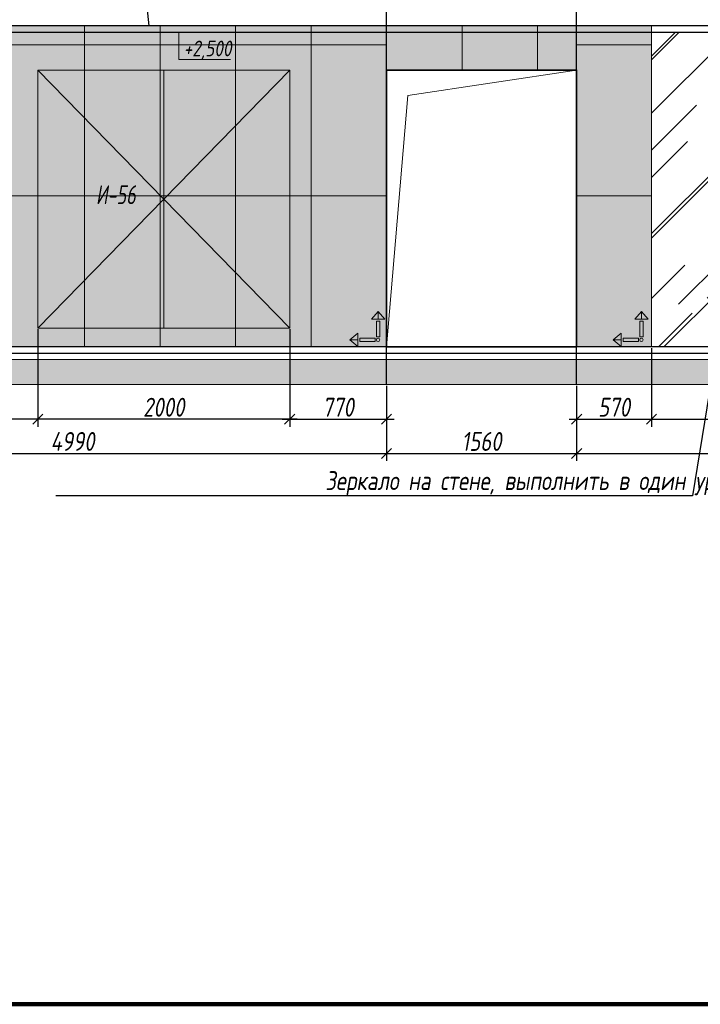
# Model space of a CAD drawing. Header units: millimetres. Extents: x -26897837 to 7466349, y -86687 to 22351.
# Tile 332 of 483: x 188171 to 193578, y -10017 to -2193. Entities that reach past the tile are written whole.
import ezdxf
from ezdxf import colors
from ezdxf.entities.mleader import LeaderData, LeaderLine
from ezdxf.math import Vec2, Vec3

# ---------------------------------------------------------------- set-up
doc = ezdxf.new("R2010")
doc.units = ezdxf.units.MM
doc.linetypes.add('DASHDOT', pattern=[25.4, 12.7, -6.35, 0, -6.35])
doc.layers.get('Defpoints').update_dxf_attribs({"color": 31})
for name, color, linetype, lineweight in [('A-DETL-GENF', 7, 'Continuous', 5), ('nadpisi_v_tablice', 7, 'Continuous', 9), ('Двери', 7, 'Continuous', 5), ('Отделка стен', 253, 'Continuous', 0)]:
    doc.layers.add(name, color=color, linetype=linetype, lineweight=lineweight)
for name, color, linetype, lineweight, true_color in [('dim_obm', 7, 'Continuous', 9, 0x005700), ('dim_razv', 7, 'DASHDOT', 9, 0x285228), ('pol', 7, 'Continuous', 15, 0x55666d)]:
    doc.layers.add(name, color=color, linetype=linetype, lineweight=lineweight, true_color=true_color)
doc.styles.add('fl_iso paper', font='isocpeur.ttf', dxfattribs={"width": 0.8, "oblique": 10})
doc.styles.add('In tre', font='isocpeur.ttf', dxfattribs={"width": 0.8, "oblique": 10})
doc.dimstyles.new('In tre 1_50', dxfattribs={"dimtxt": 150, "dimasz": 80, "dimexe": 60, "dimexo": 10, "dimgap": 20, "dimtad": 1, "dimdec": 0, "dimrnd": 5, "dimzin": 0, "dimdsep": 46, "dimtxsty": 'fl_iso paper', "dimblk": 'OBLIQUE', "dimcen": 0, "dimdle": 60, "dimadec": 0, "dimazin": 0, "dimtfac": 1, "dimtdec": 0, "dimtofl": 0, "dimtmove": 1, "dimatfit": 1, "dimfxl": 40, "dimtolj": 1, "dimtzin": 0, "dimarcsym": 1})

# ---------------------------------------------------------------- blocks, each defined once
blk = doc.blocks.new('_Oblique')
at = {"color": 0, "linetype": 'ByBlock', "lineweight": -2}
blk.add_line((-0.5, -0.5), (0.5, 0.5), dxfattribs=at)
blk = doc.blocks.new('*D379')
at = {"layer": 'Defpoints', "color": 0, "linetype": 'ByBlock', "transparency": 16777216}
for p in [(186096, -5092.9), (191086, -5092.9), (191086, -5639.1)]:
    blk.add_point(p, dxfattribs=at)
at = {"layer": 'dim_razv', "color": 0, "linetype": 'ByBlock', "lineweight": -2, "transparency": 16777216}
for p, q in [((186096, -5102.9), (186096, -5699.1)), ((191086, -5102.9), (191086, -5699.1)), ((186036, -5639.1), (191146, -5639.1))]:
    blk.add_line(p, q, dxfattribs=at)
at = {"layer": 'dim_razv', "color": 0, "linetype": 'ByBlock', "lineweight": -2, "transparency": 16777216, "xscale": 80, "yscale": 80, "zscale": 80, "rotation": 180}
blk.add_blockref('_Oblique', (186096, -5639.1), dxfattribs=at)
at = {"layer": 'dim_razv', "color": 0, "linetype": 'ByBlock', "lineweight": -2, "transparency": 16777216, "xscale": 80, "yscale": 80, "zscale": 80}
blk.add_blockref('_Oblique', (191086, -5639.1), dxfattribs=at)
at = {"layer": 'dim_razv', "color": 0, "linetype": 'ByBlock', "transparency": 16777216, "insert": (188591, -5544.1), "char_height": 150, "attachment_point": 5, "style": 'fl_iso paper'}
blk.add_mtext('\\A1;4990', dxfattribs=at)
blk = doc.blocks.new('*D380')
at = {"layer": 'Defpoints', "color": 0, "linetype": 'ByBlock', "transparency": 16777216}
for p in [(191086, -5092.9), (192596, -5092.9), (192596, -5639.1)]:
    blk.add_point(p, dxfattribs=at)
at = {"layer": 'dim_razv', "color": 0, "linetype": 'ByBlock', "lineweight": -2, "transparency": 16777216}
for p, q in [((191086, -5102.9), (191086, -5699.1)), ((192596, -5102.9), (192596, -5699.1)), ((191026, -5639.1), (192656, -5639.1))]:
    blk.add_line(p, q, dxfattribs=at)
at = {"layer": 'dim_razv', "color": 0, "linetype": 'ByBlock', "lineweight": -2, "transparency": 16777216, "xscale": 80, "yscale": 80, "zscale": 80, "rotation": 180}
blk.add_blockref('_Oblique', (191086, -5639.1), dxfattribs=at)
at = {"layer": 'dim_razv', "color": 0, "linetype": 'ByBlock', "lineweight": -2, "transparency": 16777216, "xscale": 80, "yscale": 80, "zscale": 80}
blk.add_blockref('_Oblique', (192596, -5639.1), dxfattribs=at)
at = {"layer": 'dim_razv', "color": 0, "linetype": 'ByBlock', "transparency": 16777216, "insert": (191841, -5544.1), "char_height": 150, "attachment_point": 5, "style": 'fl_iso paper'}
blk.add_mtext('\\A1;1560', dxfattribs=at)
blk = doc.blocks.new('*D381')
at = {"layer": 'Defpoints', "color": 0, "linetype": 'ByBlock', "transparency": 16777216}
for p in [(190316, -4642.9), (191086, -5092.9), (191086, -5367.1)]:
    blk.add_point(p, dxfattribs=at)
at = {"layer": 'dim_razv', "color": 0, "linetype": 'ByBlock', "lineweight": -2, "transparency": 16777216}
for p, q in [((190316, -4652.9), (190316, -5427.1)), ((191086, -5102.9), (191086, -5427.1)), ((190256, -5367.1), (191146, -5367.1))]:
    blk.add_line(p, q, dxfattribs=at)
at = {"layer": 'dim_razv', "color": 0, "linetype": 'ByBlock', "lineweight": -2, "transparency": 16777216, "xscale": 80, "yscale": 80, "zscale": 80, "rotation": 180}
blk.add_blockref('_Oblique', (190316, -5367.1), dxfattribs=at)
at = {"layer": 'dim_razv', "color": 0, "linetype": 'ByBlock', "lineweight": -2, "transparency": 16777216, "xscale": 80, "yscale": 80, "zscale": 80}
blk.add_blockref('_Oblique', (191086, -5367.1), dxfattribs=at)
at = {"layer": 'dim_razv', "color": 0, "linetype": 'ByBlock', "transparency": 16777216, "insert": (190701, -5272.1), "char_height": 150, "attachment_point": 5, "style": 'fl_iso paper'}
blk.add_mtext('\\A1;770', dxfattribs=at)
blk = doc.blocks.new('1')
at = {"layer": 'pol', "linetype": 'ByBlock'}
h = blk.add_hatch(color=1, dxfattribs=at)
h.paths.add_polyline_path([(35776.4, 73135.4), (35803.1, 73135.4), (35803.1, 73259), (35776.4, 73259)])
h.paths.add_polyline_path([(35789.8, 73274.6), (35843.2, 73274.6), (35789.8, 73338.2)])
h.paths.add_polyline_path([(35789.8, 73274.6), (35736.3, 73274.6), (35789.8, 73338.2)])
edge = h.paths.add_edge_path()
edge.add_arc((35789.8, 73110.5), 13.4, 0, 360)
h = blk.add_hatch(color=1, dxfattribs=at)
h.paths.add_polyline_path([(35813.3, 73097.1), (35813.3, 73123.9), (35936.9, 73123.9), (35936.9, 73097.1)])
h.paths.add_polyline_path([(35952.5, 73110.5), (35952.5, 73164), (36016.1, 73110.5)])
h.paths.add_polyline_path([(35952.5, 73110.5), (35952.5, 73057), (36016.1, 73110.5)])
at = {"layer": 'pol', "color": 1, "linetype": 'ByBlock'}
for points in [[(35789.8, 73274.6), (35736.3, 73274.6), (35789.8, 73338.2), (35789.8, 73274.6)], [(35789.8, 73274.6), (35843.2, 73274.6), (35789.8, 73338.2), (35789.8, 73274.6)], [(35952.5, 73110.5), (35952.5, 73164), (36016.1, 73110.5), (35952.5, 73110.5)], [(35952.5, 73110.5), (35952.5, 73057), (36016.1, 73110.5), (35952.5, 73110.5)]]:
    blk.add_lwpolyline(points, dxfattribs=at)
for points in [[(35776.4, 73135.4), (35803.1, 73135.4), (35803.1, 73259), (35776.4, 73259)], [(35813.3, 73097.1), (35813.3, 73123.9), (35936.9, 73123.9), (35936.9, 73097.1)]]:
    blk.add_lwpolyline(points, close=True, dxfattribs=at)
blk.add_circle((35789.8, 73110.5), 13.4, dxfattribs=at)
blk = doc.blocks.new('*D382')
at = {"layer": 'Defpoints', "color": 0, "linetype": 'ByBlock', "transparency": 16777216}
for p in [(188316, -4642.9), (190316, -4642.9), (188316, -5367.1)]:
    blk.add_point(p, dxfattribs=at)
at = {"layer": 'dim_razv', "color": 0, "linetype": 'ByBlock', "lineweight": -2, "transparency": 16777216}
for p, q in [((188316, -4652.9), (188316, -5427.1)), ((190316, -4652.9), (190316, -5427.1)), ((190376, -5367.1), (188256, -5367.1))]:
    blk.add_line(p, q, dxfattribs=at)
at = {"layer": 'dim_razv', "color": 0, "linetype": 'ByBlock', "lineweight": -2, "transparency": 16777216, "xscale": 80, "yscale": 80, "zscale": 80, "rotation": 180}
blk.add_blockref('_Oblique', (188316, -5367.1), dxfattribs=at)
at = {"layer": 'dim_razv', "color": 0, "linetype": 'ByBlock', "lineweight": -2, "transparency": 16777216, "xscale": 80, "yscale": 80, "zscale": 80}
blk.add_blockref('_Oblique', (190316, -5367.1), dxfattribs=at)
at = {"layer": 'dim_razv', "color": 0, "linetype": 'ByBlock', "transparency": 16777216, "insert": (189316, -5272.1), "char_height": 150, "attachment_point": 5, "style": 'fl_iso paper'}
blk.add_mtext('\\A1;2000', dxfattribs=at)
blk = doc.blocks.new('*D383')
at = {"layer": 'Defpoints', "color": 0, "linetype": 'ByBlock', "transparency": 16777216}
for p in [(187616, -4642.9), (188316, -4642.9), (187616, -5367.1)]:
    blk.add_point(p, dxfattribs=at)
at = {"layer": 'dim_razv', "color": 0, "linetype": 'ByBlock', "lineweight": -2, "transparency": 16777216}
for p, q in [((187616, -4652.9), (187616, -5427.1)), ((188316, -4652.9), (188316, -5427.1)), ((188376, -5367.1), (187556, -5367.1))]:
    blk.add_line(p, q, dxfattribs=at)
at = {"layer": 'dim_razv', "color": 0, "linetype": 'ByBlock', "lineweight": -2, "transparency": 16777216, "xscale": 80, "yscale": 80, "zscale": 80, "rotation": 180}
blk.add_blockref('_Oblique', (187616, -5367.1), dxfattribs=at)
at = {"layer": 'dim_razv', "color": 0, "linetype": 'ByBlock', "lineweight": -2, "transparency": 16777216, "xscale": 80, "yscale": 80, "zscale": 80}
blk.add_blockref('_Oblique', (188316, -5367.1), dxfattribs=at)
at = {"layer": 'dim_razv', "color": 0, "linetype": 'ByBlock', "transparency": 16777216, "insert": (187966, -5272.1), "char_height": 150, "attachment_point": 5, "style": 'fl_iso paper'}
blk.add_mtext('\\A1;700', dxfattribs=at)
blk = doc.blocks.new('*D392')
at = {"layer": 'Defpoints', "color": 0, "linetype": 'ByBlock', "transparency": 16777216}
for p in [(193191, -4792.9), (192596, -5092.9), (193191, -5367.1)]:
    blk.add_point(p, dxfattribs=at)
at = {"layer": 'dim_razv', "color": 0, "linetype": 'ByBlock', "lineweight": -2, "transparency": 16777216}
for p, q in [((193191, -4802.9), (193191, -5427.1)), ((192596, -5102.9), (192596, -5427.1)), ((192536, -5367.1), (193251, -5367.1))]:
    blk.add_line(p, q, dxfattribs=at)
at = {"layer": 'dim_razv', "color": 0, "linetype": 'ByBlock', "lineweight": -2, "transparency": 16777216, "xscale": 80, "yscale": 80, "zscale": 80, "rotation": 180}
blk.add_blockref('_Oblique', (192596, -5367.1), dxfattribs=at)
at = {"layer": 'dim_razv', "color": 0, "linetype": 'ByBlock', "lineweight": -2, "transparency": 16777216, "xscale": 80, "yscale": 80, "zscale": 80}
blk.add_blockref('_Oblique', (193191, -5367.1), dxfattribs=at)
at = {"layer": 'dim_razv', "color": 0, "linetype": 'ByBlock', "transparency": 16777216, "insert": (192893.5, -5272.1), "char_height": 150, "attachment_point": 5, "style": 'fl_iso paper'}
blk.add_mtext('\\A1;570', dxfattribs=at)
blk = doc.blocks.new('*D393')
at = {"layer": 'Defpoints', "color": 0, "linetype": 'ByBlock', "transparency": 16777216}
for p in [(193191, -4792.9), (194891, -4792.9), (194891, -5367.1)]:
    blk.add_point(p, dxfattribs=at)
at = {"layer": 'dim_razv', "color": 0, "linetype": 'ByBlock', "lineweight": -2, "transparency": 16777216}
for p, q in [((193191, -4802.9), (193191, -5427.1)), ((194891, -4802.9), (194891, -5427.1)), ((193131, -5367.1), (194951, -5367.1))]:
    blk.add_line(p, q, dxfattribs=at)
at = {"layer": 'dim_razv', "color": 0, "linetype": 'ByBlock', "lineweight": -2, "transparency": 16777216, "xscale": 80, "yscale": 80, "zscale": 80, "rotation": 180}
blk.add_blockref('_Oblique', (193191, -5367.1), dxfattribs=at)
at = {"layer": 'dim_razv', "color": 0, "linetype": 'ByBlock', "lineweight": -2, "transparency": 16777216, "xscale": 80, "yscale": 80, "zscale": 80}
blk.add_blockref('_Oblique', (194891, -5367.1), dxfattribs=at)
at = {"layer": 'dim_razv', "color": 0, "linetype": 'ByBlock', "transparency": 16777216, "insert": (194041, -5272.1), "char_height": 150, "attachment_point": 5, "style": 'fl_iso paper'}
blk.add_mtext('\\A1;1700', dxfattribs=at)
blk = doc.blocks.new('*D403')
at = {"layer": 'Defpoints', "color": 0, "linetype": 'ByBlock', "transparency": 16777216}
for p in [(192596, -5092.9), (208296, -5092.9), (208296, -5639.1)]:
    blk.add_point(p, dxfattribs=at)
at = {"layer": 'dim_razv', "color": 0, "linetype": 'ByBlock', "lineweight": -2, "transparency": 16777216}
for p, q in [((192596, -5102.9), (192596, -5699.1)), ((208296, -5102.9), (208296, -5699.1)), ((192536, -5639.1), (208356, -5639.1))]:
    blk.add_line(p, q, dxfattribs=at)
at = {"layer": 'dim_razv', "color": 0, "linetype": 'ByBlock', "lineweight": -2, "transparency": 16777216, "xscale": 80, "yscale": 80, "zscale": 80, "rotation": 180}
blk.add_blockref('_Oblique', (192596, -5639.1), dxfattribs=at)
at = {"layer": 'dim_razv', "color": 0, "linetype": 'ByBlock', "lineweight": -2, "transparency": 16777216, "xscale": 80, "yscale": 80, "zscale": 80}
blk.add_blockref('_Oblique', (208296, -5639.1), dxfattribs=at)
at = {"layer": 'dim_razv', "color": 0, "linetype": 'ByBlock', "transparency": 16777216, "insert": (200446, -5544.1), "char_height": 150, "attachment_point": 5, "style": 'fl_iso paper'}
blk.add_mtext('\\A1;15650', dxfattribs=at)

msp = doc.modelspace()

# ---------------------------------------------------------------- hatches: boundary and pattern name
at = {"true_color": 0x5294a7}
h = msp.add_hatch(dxfattribs=at)
h.set_pattern_fill('AR-RROOF', color=135, scale=20, angle=45, style=0)
h.set_pattern_definition([(45, (31185, 4e-12), (431.0523, 1149.4728), [7620, -1016, 2540, -508]), (45, (31483.14, 657.35), (-836.96, 118.5394), [1524, -167.64, 3048, -381]), (45, (31059.28, 484.93), (1627.2224, 2108.56414), [4064, -711.2, 2032, -508])])
h.paths.add_polyline_path([(193191, -2292.9), (194891, -2292.9), (194891, -4792.9), (193191, -4792.9)])
at = {"layer": 'A-DETL-GENF'}
h = msp.add_hatch(dxfattribs=at)
h.set_pattern_fill('ANSI35', color=256, scale=20, style=0)
h.paths.add_polyline_path([(253226, -1792.9), (253226, -1592.9), (152547.4, -1592.9), (152547.4, -1792.9)])
h.paths.add_polyline_path([(260386, -4892.9), (260386, -5092.9), (310754.9, -5092.9), (310754.9, -4892.9)])
h.paths.add_polyline_path([(253226, -5092.9), (253226, -4892.9), (152547.4, -4892.9), (152547.4, -5092.9)])
at = {"layer": 'dim_obm'}
msp.add_hatch(color=256, dxfattribs=at).paths.add_polyline_path([(189503.7, -2360.9), (189435.6, -2292.9), (189367.6, -2360.9), (189379.1, -2372.5), (189435.6, -2316), (189492.1, -2372.5)], flags=0)
at = {"layer": 'dim_razv', "true_color": 0xeceae4, "transparency": 33554687}
h = msp.add_hatch(dxfattribs=at)
h.set_pattern_fill('AR-SAND', color=254, scale=3, angle=315)
h.set_pattern_definition([(352.5, (120932.77, 10341.21), (100.42605, 107.214405), [0, -115.824, 0, -129.54, 0, -123.825]), (322.5, (120932.77, 10341.21), (247.41986, 56.70328), [0, -62.484, 0, -104.394, 0, -40.005]), (282.5, (120866.5, 10407.49), (168.09969, -167.48995), [0, -38.1, 0, -137.16, 0, -179.07]), (272.5, (120866.5, 10407.49), (209.26523, -114.68433), [0, -19.05, 0, -89.916, 0, -102.87])])
h.paths.add_polyline_path([(153406, -2242.9), (153686, -2242.9), (153686, -4792.9), (153406, -4792.9)])
h.paths.add_polyline_path([(154736, -4792.9), (154736, -2242.9), (161596, -2242.9), (161596, -4792.9), (156686, -4792.9), (156686, -2592.9), (155236, -2592.9), (155236, -4792.9)])
h.paths.add_polyline_path([(156936, -4742.9), (157736, -4742.9), (157736, -4092.9), (156936, -4092.9)], flags=16)
h.paths.add_polyline_path([(163296, -4792.9), (163296, -2242.9), (191086, -2242.9), (191086, -4792.9), (170186, -4792.9), (170186, -2592.9), (168736, -2592.9), (168736, -4792.9), (165916, -4792.9), (165916, -2612.9), (163956, -2612.9), (163956, -4792.9)])
h.paths.add_polyline_path([(170586, -4742.9), (171386, -4742.9), (171386, -4092.9), (170586, -4092.9)], flags=16)
h.paths.add_polyline_path([(192596, -4792.9), (192596, -2592.9), (191086, -2592.9), (191086, -2242.9), (193191, -2242.9), (193191, -4792.9)])
h.paths.add_polyline_path([(194891, -4792.9), (194891, -2242.9), (206566, -2242.9), (206566, -4792.9), (206166, -4792.9), (206166, -2592.9), (204716, -2592.9), (204716, -4792.9), (197446, -4792.9), (197446, -2612.9), (195486, -2612.9), (195486, -4792.9)])
h.paths.add_polyline_path([(203611, -4742.9), (204411, -4742.9), (204411, -4092.9), (203611, -4092.9)], flags=16)
h.paths.add_polyline_path([(207616, -2242.9), (209226, -2242.9), (209226, -4792.9), (207616, -4792.9)])
h.paths.add_polyline_path([(210276, -2242.9), (210436, -2242.9), (210436, -4792.9), (210276, -4792.9)])
h.paths.add_polyline_path([(211486, -2242.9), (215566, -2242.9), (215566, -4792.9), (211486, -4792.9)])
h.paths.add_polyline_path([(216616, -2242.9), (228476, -2242.9), (228476, -4792.9), (216616, -4792.9)])
h.paths.add_polyline_path([(218226, -3362.9), (218976, -3362.9), (218976, -4712.9), (218226, -4712.9)], flags=16)
h.paths.add_polyline_path([(229526, -2242.9), (235726, -2242.9), (235726, -4792.9), (229526, -4792.9)])
h.paths.add_polyline_path([(231061, -3362.9), (231811, -3362.9), (231811, -4712.9), (231061, -4712.9)], flags=16)
h.paths.add_polyline_path([(236776, -4792.9), (245836, -4792.9), (245836, -2242.9), (236776, -2242.9)])
h.paths.add_polyline_path([(246886, -2242.9), (248546, -2242.9), (248546, -4792.9), (246886, -4792.9)])
h.paths.add_polyline_path([(249596, -4792.9), (249596, -2242.9), (252956, -2242.9), (252956, -2292.9), (253226, -2292.9), (253226, -1293.9), (260386, -1293.9), (260386, -2292.9), (260656, -2292.9), (260656, -2242.9), (261746, -2242.9), (261746, -4792.9)])
h.paths.add_polyline_path([(251521, -3362.9), (252271, -3362.9), (252271, -4712.9), (251521, -4712.9)], flags=16)
h.paths.add_polyline_path([(262796, -2242.9), (265136, -2242.9), (265136, -4792.9), (262796, -4792.9)])
h.paths.add_polyline_path([(266186, -2242.9), (270836, -2242.9), (270836, -4792.9), (266186, -4792.9)])
h.paths.add_polyline_path([(267181.5, -3362.9), (267931.5, -3362.9), (267931.5, -4712.9), (267181.5, -4712.9)], flags=16)
h.paths.add_polyline_path([(271886, -2242.9), (275986, -2242.9), (275986, -4792.9), (271886, -4792.9)])
h.paths.add_polyline_path([(277036, -2242.9), (285161, -2242.9), (285161, -4792.9), (277036, -4792.9)])
h.paths.add_polyline_path([(282406.3, -3362.9), (283156.3, -3362.9), (283156.3, -4712.9), (282406.3, -4712.9)], flags=16)
h.paths.add_polyline_path([(286211, -2242.9), (292786, -2242.9), (292786, -4792.9), (286211, -4792.9)])
h.paths.add_polyline_path([(290581.3, -3362.9), (291331.3, -3362.9), (291331.3, -4712.9), (290581.3, -4712.9)], flags=16)
h.paths.add_polyline_path([(293836, -2242.9), (296236, -2242.9), (296236, -4792.9), (293836, -4792.9)])
h.paths.add_polyline_path([(297286, -2242.9), (304516, -2242.9), (304516, -4792.9), (297286, -4792.9)])
h.paths.add_polyline_path([(305566, -2242.9), (306096, -2242.9), (306096, -4792.9), (305566, -4792.9)])
h.paths.add_polyline_path([(307146, -2242.9), (310246, -2242.9), (310246, -4792.9), (307146, -4792.9)])

# ---------------------------------------------------------------- linework, layer by layer
at = {"lineweight": 30}
for points in [[(191086, -5092.9), (191086, -1119.3)], [(192596, -5092.9), (192596, -1119.3)], [(252956, -2242.9), (153406, -2242.9), (153406, -2292.9), (252956, -2292.9)], [(253226, -4792.9), (153406, -4792.9)], [(153406, -4842.9), (253226, -4842.9)]]:
    msp.add_lwpolyline(points, dxfattribs=at)
at = {"lineweight": 0}
msp.add_lwpolyline([(163296, -4792.9), (163296, -2242.9), (191086, -2242.9), (191086, -4792.9), (170186, -4792.9), (170186, -2592.9), (168736, -2592.9), (168736, -4792.9), (165916, -4792.9), (165916, -2612.9), (163956, -2612.9), (163956, -4792.9)], close=True, dxfattribs=at)
at = {"linetype": 'ByBlock', "lineweight": 0}
msp.add_lwpolyline([(192596, -4792.9), (192596, -2592.9), (191086, -2592.9), (191086, -2242.9), (193191, -2242.9), (193191, -4792.9)], close=True, dxfattribs=at)
at = {"lineweight": 13}
for points in [[(193191, -2292.9), (194891, -2292.9), (194891, -4792.9), (193191, -4792.9)], [(188316, -4642.9), (188316, -2592.9), (190316, -2592.9), (190316, -4642.9)]]:
    msp.add_lwpolyline(points, close=True, dxfattribs=at)
for points in [[(188316, -2592.9), (189316, -3617.9), (188316, -4642.9)], [(189316, -2592.9), (189316, -4642.9)], [(190316, -2592.9), (189316, -3617.9), (190316, -4642.9)], [(191086, -4792.9), (191254.2, -2795.3), (192596, -2592.9)], [(253226, -4892.9), (152547.4, -4892.9), (152547.4, -4842.9), (153206, -4842.9)], [(153406, -4842.9), (253226, -4842.9)], [(253226, -4892.9), (152547.4, -4892.9), (152547.4, -5092.9), (253226, -5092.9)]]:
    msp.add_lwpolyline(points, dxfattribs=at)
at = {"lineweight": 35}
msp.add_lwpolyline([(191086, -2592.9), (192596, -2592.9), (192596, -4792.9), (191086, -4792.9)], close=True, dxfattribs=at)
at = {"layer": 'Defpoints', "color": 1, "lineweight": 100}
msp.add_lwpolyline([(145825.4, -10016.5), (315237.4, -10016.5), (315237.4, 17359), (145825.4, 17359)], close=True, dxfattribs=at)
at = {"layer": 'dim_obm'}
msp.add_lwpolyline([(189435.6, -2292.9), (189435.6, -2372.9), (189435.6, -2508.4), (189846.6, -2508.4)], dxfattribs=at)
at = {"layer": 'Отделка стен', "transparency": 33554687}
for points in [[(188086, -2242.9), (188086, -2392.9), (188686, -2392.9), (188686, -2242.9)], [(188686, -2242.9), (188686, -2392.9), (189286, -2392.9), (189286, -2242.9)], [(189286, -2242.9), (189286, -2392.9), (189886, -2392.9), (189886, -2242.9)], [(189886, -2242.9), (189886, -2392.9), (190486, -2392.9), (190486, -2242.9)], [(190486, -2242.9), (190486, -2392.9), (191086, -2392.9), (191086, -2242.9)], [(191086, -2242.9), (191086, -2592.9), (191686, -2592.9), (191686, -2242.9)], [(191686, -2242.9), (191686, -2592.9), (192286, -2592.9), (192286, -2242.9)], [(192286, -2242.9), (192286, -2592.9), (192596, -2592.9), (192596, -2242.9)], [(192596, -2242.9), (192596, -2392.9), (193191, -2392.9), (193191, -2242.9)], [(188086, -2392.9), (188086, -3592.9), (188686, -3592.9), (188686, -2392.9)], [(188686, -2392.9), (188686, -3592.9), (189286, -3592.9), (189286, -2392.9)], [(189286, -2392.9), (189286, -3592.9), (189886, -3592.9), (189886, -2392.9)], [(189886, -2392.9), (189886, -3592.9), (190486, -3592.9), (190486, -2392.9)], [(190486, -2392.9), (190486, -3592.9), (191086, -3592.9), (191086, -2392.9)], [(192596, -2392.9), (192596, -3592.9), (193191, -3592.9), (193191, -2392.9)], [(188086, -3592.9), (188086, -4792.9), (188686, -4792.9), (188686, -3592.9)], [(188686, -3592.9), (188686, -4792.9), (189286, -4792.9), (189286, -3592.9)], [(189286, -3592.9), (189286, -4792.9), (189886, -4792.9), (189886, -3592.9)], [(189886, -3592.9), (189886, -4792.9), (190486, -4792.9), (190486, -3592.9)], [(190486, -3592.9), (190486, -4792.9), (191086, -4792.9), (191086, -3592.9)], [(192596, -3592.9), (192596, -4792.9), (193191, -4792.9), (193191, -3592.9)]]:
    msp.add_lwpolyline(points, close=True, dxfattribs=at)

# ---------------------------------------------------------------- block references
at = {"linetype": 'ByBlock', "xscale": -0.9938708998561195, "yscale": 0.9938708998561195, "zscale": 0.9938708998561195}
for p in [(226589.1, -77399.2), (228681, -77399.2)]:
    msp.add_blockref('1', p, dxfattribs=at)

# ---------------------------------------------------------------- texts
at = {"layer": 'dim_obm', "insert": (189474, -2359.2), "char_height": 125, "attachment_point": 1, "line_spacing_factor": 0.666667, "style": 'fl_iso paper'}
msp.add_mtext('+2,500', dxfattribs=at)
at = {"layer": 'nadpisi_v_tablice', "lineweight": 18, "attachment_point": 1, "style": 'fl_iso paper'}
for s, insert, char_height, width in [('\\pi1232.9;Условные обозначения систем ОВиК', (110923.7, -1449.4), 400, 9720.362), ('\\pi1853.2;Обозначение \\P\\pi1685.2;и изображение', (108648.8, -2794.1), 300, 5595.365)]:
    msp.add_mtext(s, dxfattribs=dict(at, insert=insert, char_height=char_height, width=width))
at = {"layer": 'Двери', "lineweight": 0, "insert": (188934.6, -3583.5), "char_height": 150, "attachment_point": 5, "style": 'fl_iso paper'}
msp.add_mtext_dynamic_manual_height_columns('{\\W0.7;И-56}', width=190.261, gutter_width=1350, heights=[0], dxfattribs=at)

# ---------------------------------------------------------------- dimensions: what is measured, and where the dimension line sits
at = {"layer": 'dim_razv', "linetype": 'ByBlock'}
for base, p1, p2, picture, middle in [((187616, -5367.1), (188316, -4642.9), (187616, -4642.9), '*D383', (187966, -5272.1)), ((188316, -5367.1), (190316, -4642.9), (188316, -4642.9), '*D382', (189316, -5272.1)), ((191086, -5367.1), (190316, -4642.9), (191086, -5092.9), '*D381', (190701, -5272.1)), ((194891, -5367.1), (193191, -4792.9), (194891, -4792.9), '*D393', (194041, -5272.1)), ((191086, -5639.1), (186096, -5092.9), (191086, -5092.9), '*D379', (188591, -5544.1))]:
    dim = msp.add_linear_dim(base=base, p1=p1, p2=p2, dimstyle='In tre 1_50', dxfattribs=at)
    dim.commit()
    dim.dimension.update_dxf_attribs({"geometry": picture, "text_midpoint": middle})
for base, p1, p2, text, picture, middle in [((193191, -5367.1), (192596, -5092.9), (193191, -4792.9), '570', '*D392', (192893.5, -5272.1)), ((192596, -5639.1), (191086, -5092.9), (192596, -5092.9), '1560', '*D380', (191841, -5544.1)), ((208296, -5639.1), (192596, -5092.9), (208296, -5092.9), '15650', '*D403', (200446, -5544.1))]:
    dim = msp.add_linear_dim(base=base, p1=p1, p2=p2, text=text, dimstyle='In tre 1_50', dxfattribs=at)
    dim.commit()
    dim.dimension.update_dxf_attribs({"geometry": picture, "text_midpoint": middle})

# ---------------------------------------------------------------- leaders
at = {"layer": 'dim_razv', "color": 0, "linetype": 'ByBlock'}
ml = msp.add_multileader_mtext('Standard', dxfattribs=at)
ml.set_content('Потолок подвесной, реечный\\Pрейка 50х50 белого цвета, шаг рейки 120-125мм', style='In tre')
ml.set_leader_properties()
ml.build(insert=Vec2(0, 0))
ml.multileader.update_dxf_attribs({"text_left_attachment_type": 6, "text_right_attachment_type": 6, "dogleg_length": 1, "arrow_head_size": 0, "scale": 50})
ctx = ml.context
ctx.base_point, ctx.scale, ctx.char_height, ctx.arrow_head_size, ctx.landing_gap_size, ctx.plane_origin = Vec3(165834, -424.7), 50, 150, 0, 4.5, Vec3(174381.1, -2219.3)
ctx.left_attachment, ctx.right_attachment = 6, 6
notes = []
notes.append((ctx, [(0, (1, 1, 0), (168085.9, -424.7), (-1, 0), 50, [(1, [(168268.7, -2242.9)], 0, [])])]))
ctx.mtext.insert, ctx.mtext.width, ctx.mtext.defined_height, ctx.mtext.flow_direction = Vec3(165838.5, -229.7), 2509.515, 696.6, 5
ml = msp.add_multileader_mtext('Standard', dxfattribs=at)
ml.set_content('Потолок подвесной, реечный\\Pрейка 50х50 белого цвета, шаг рейки 120-125мм', style='In tre')
ml.set_leader_properties()
ml.build(insert=Vec2(0, 0))
ml.multileader.update_dxf_attribs({"text_left_attachment_type": 6, "text_right_attachment_type": 6, "dogleg_length": 1, "arrow_head_size": 0, "scale": 50})
ctx = ml.context
ctx.base_point, ctx.scale, ctx.char_height, ctx.arrow_head_size, ctx.landing_gap_size, ctx.plane_origin = Vec3(186764.8, -424.7), 50, 150, 0, 4.5, Vec3(195411.9, -2219.3)
ctx.left_attachment, ctx.right_attachment = 6, 6
notes.append((ctx, [(0, (1, 1, 0), (189016.7, -424.7), (-1, 0), 50, [(1, [(189199.5, -2242.9)], 0, [])])]))
ctx.mtext.insert, ctx.mtext.width, ctx.mtext.defined_height, ctx.mtext.flow_direction = Vec3(186769.3, -229.7), 2509.515, 696.6, 5
ml = msp.add_multileader_mtext('Standard', dxfattribs=at)
ml.set_content('Плитка керамогранитная, настенная, размер плитки 600х1200мм, расположить вертикально', style='In tre')
ml.set_leader_properties()
ml.build(insert=Vec2(0, 0))
ml.multileader.update_dxf_attribs({"text_left_attachment_type": 6, "text_right_attachment_type": 6, "dogleg_length": 1, "arrow_head_size": 0, "scale": 50})
ctx = ml.context
ctx.base_point, ctx.scale, ctx.char_height, ctx.arrow_head_size, ctx.landing_gap_size, ctx.plane_origin = Vec3(171944.9, -838.4), 50, 150, 0, 4.5, Vec3(173859, -958.9)
ctx.left_attachment, ctx.right_attachment = 6, 6
notes.append((ctx, [(1, (1, 1, 0), (171894.9, -838.4), (1, 0), 50, [(1, [(171327.7, -2532.3)], 0, [])])]))
ctx.mtext.insert, ctx.mtext.width, ctx.mtext.defined_height, ctx.mtext.flow_direction = Vec3(171949.4, -643.4), 3060.297, 696.6, 5
ml = msp.add_multileader_mtext('Standard', dxfattribs=at)
ml.set_content('Розетка для уборочного инвентаря, \\Pв цвет стен', style='In tre')
ml.set_leader_properties()
ml.build(insert=Vec2(0, 0))
ml.multileader.update_dxf_attribs({"text_left_attachment_type": 6, "text_right_attachment_type": 6, "dogleg_length": 1, "arrow_head_size": 0, "scale": 50})
ctx = ml.context
ctx.base_point, ctx.scale, ctx.char_height, ctx.arrow_head_size, ctx.landing_gap_size, ctx.plane_origin = Vec3(180684.5, -6017.6), 50, 150, 0, 4.5, Vec3(178761, -6138)
ctx.left_attachment, ctx.right_attachment = 6, 6
notes.append((ctx, [(1, (1, 1, 0), (180634.5, -6017.6), (1, 0), 50, [(1, [(180297.6, -4542.9)], 0, [])])]))
ctx.mtext.insert, ctx.mtext.width, ctx.mtext.defined_height, ctx.mtext.flow_direction = Vec3(180689, -5837.6), 3060.297, 696.6, 5
ml = msp.add_multileader_mtext('Standard', dxfattribs=at)
ml.set_content('Решетка вентиляционная декоративная 700х550 в цвет стен', style='In tre')
ml.set_leader_properties()
ml.build(insert=Vec2(0, 0))
ml.multileader.update_dxf_attribs({"text_left_attachment_type": 6, "text_right_attachment_type": 6, "dogleg_length": 1, "arrow_head_size": 0, "scale": 50})
ctx = ml.context
ctx.base_point, ctx.scale, ctx.char_height, ctx.arrow_head_size, ctx.landing_gap_size, ctx.plane_origin = Vec3(153211.1, -5975.2), 50, 150, 0, 4.5, Vec3(162642.7, -7769.7)
ctx.left_attachment, ctx.right_attachment = 6, 6
notes.append((ctx, [(0, (1, 1, 0), (156106.4, -5975.2), (-1, 0), 50, [(1, [(157181, -4692.9)], 0, [])])]))
ctx.mtext.insert, ctx.mtext.width, ctx.mtext.defined_height, ctx.mtext.flow_direction = Vec3(153215.6, -5780.2), 2949.976, 696.6, 5
ml = msp.add_multileader_mtext('Standard', dxfattribs=at)
ml.set_content('Зеркало на стене, выполнить в один уровень с отделкой стен', style='In tre')
ml.set_leader_properties()
ml.build(insert=Vec2(0, 0))
ml.multileader.update_dxf_attribs({"text_left_attachment_type": 6, "text_right_attachment_type": 6, "dogleg_length": 1, "arrow_head_size": 0, "scale": 50})
ctx = ml.context
ctx.base_point, ctx.scale, ctx.char_height, ctx.arrow_head_size, ctx.landing_gap_size, ctx.plane_origin = Vec3(158376.6, -5975.2), 50, 150, 0, 4.5, Vec3(167928.6, -7769.7)
ctx.left_attachment, ctx.right_attachment = 6, 6
notes.append((ctx, [(0, (1, 1, 0), (161299.2, -5975.2), (-1, 0), 50, [(1, [(162466.9, -4692.9)], 0, [])])]))
ctx.mtext.insert, ctx.mtext.width, ctx.mtext.defined_height, ctx.mtext.flow_direction = Vec3(158381.1, -5780.2), 3043.138, 696.6, 5
ml = msp.add_multileader_mtext('Standard', dxfattribs=at)
ml.set_content('Решетка вентиляционная декоративная 700х550 в цвет стен', style='In tre')
ml.set_leader_properties()
ml.build(insert=Vec2(0, 0))
ml.multileader.update_dxf_attribs({"text_left_attachment_type": 6, "text_right_attachment_type": 6, "dogleg_length": 1, "arrow_head_size": 0, "scale": 50})
ctx = ml.context
ctx.base_point, ctx.scale, ctx.char_height, ctx.arrow_head_size, ctx.landing_gap_size, ctx.plane_origin = Vec3(166917.5, -5975.2), 50, 150, 0, 4.5, Vec3(176395.8, -7769.7)
ctx.left_attachment, ctx.right_attachment = 6, 6
notes.append((ctx, [(0, (1, 1, 0), (169812.8, -5975.2), (-1, 0), 50, [(1, [(170934.2, -4692.9)], 0, [])])]))
ctx.mtext.insert, ctx.mtext.width, ctx.mtext.defined_height, ctx.mtext.flow_direction = Vec3(166922, -5780.2), 2996.732, 696.6, 5
ml = msp.add_multileader_mtext('Standard', dxfattribs=at)
ml.set_content('Плитка керамогранитная, настенная, размер плитки 600х1200мм, расположить вертикально', style='In tre')
ml.set_leader_properties()
ml.build(insert=Vec2(0, 0))
ml.multileader.update_dxf_attribs({"text_left_attachment_type": 6, "text_right_attachment_type": 6, "dogleg_length": 1, "arrow_head_size": 0, "scale": 50})
ctx = ml.context
ctx.base_point, ctx.scale, ctx.char_height, ctx.arrow_head_size, ctx.landing_gap_size, ctx.plane_origin = Vec3(176795, -6017.6), 50, 150, 0, 4.5, Vec3(178809.1, -6138)
ctx.left_attachment, ctx.right_attachment = 6, 6
notes.append((ctx, [(1, (1, 1, 0), (176745, -6017.6), (1, 0), 50, [(1, [(176126.5, -4616.3)], 0, [])])]))
ctx.mtext.insert, ctx.mtext.width, ctx.mtext.defined_height, ctx.mtext.flow_direction = Vec3(176799.5, -5822.6), 3060.297, 696.6, 5
ml = msp.add_multileader_mtext('Standard', dxfattribs=at)
ml.set_content('Зеркало на стене, выполнить в один уровень с отделкой стен', style='In tre')
ml.set_leader_properties()
ml.build(insert=Vec2(0, 0))
ml.multileader.update_dxf_attribs({"text_left_attachment_type": 6, "text_right_attachment_type": 6, "dogleg_length": 1, "arrow_head_size": 0, "scale": 50})
ctx = ml.context
ctx.base_point, ctx.scale, ctx.char_height, ctx.arrow_head_size, ctx.landing_gap_size, ctx.plane_origin = Vec3(190594.7, -5975.2), 50, 150, 0, 4.5, Vec3(199640.8, -7769.7)
ctx.left_attachment, ctx.right_attachment = 6, 6
notes.append((ctx, [(0, (1, 1, 0), (193517.3, -5975.2), (-1, 0), 50, [(1, [(193725.9, -4692.9)], 0, [])])]))
ctx.mtext.insert, ctx.mtext.width, ctx.mtext.defined_height, ctx.mtext.flow_direction = Vec3(190599.2, -5780.2), 3043.138, 696.6, 5
for ctx, leaders in notes:
    for number, flags, end, landing, length, lines in leaders:
        leader = LeaderData()
        leader.index, (leader.has_last_leader_line, leader.has_dogleg_vector, leader.attachment_direction) = number, flags
        leader.last_leader_point, leader.dogleg_vector, leader.dogleg_length = Vec3(end), Vec3(landing), length
        for number, points, colour, breaks in lines:
            line = LeaderLine()
            line.index, line.vertices, line.color, line.breaks = number, Vec3.list(points), colors.encode_raw_color(colour), breaks
            leader.lines.append(line)
        ctx.leaders.append(leader)

doc.saveas('drawing.dxf')
